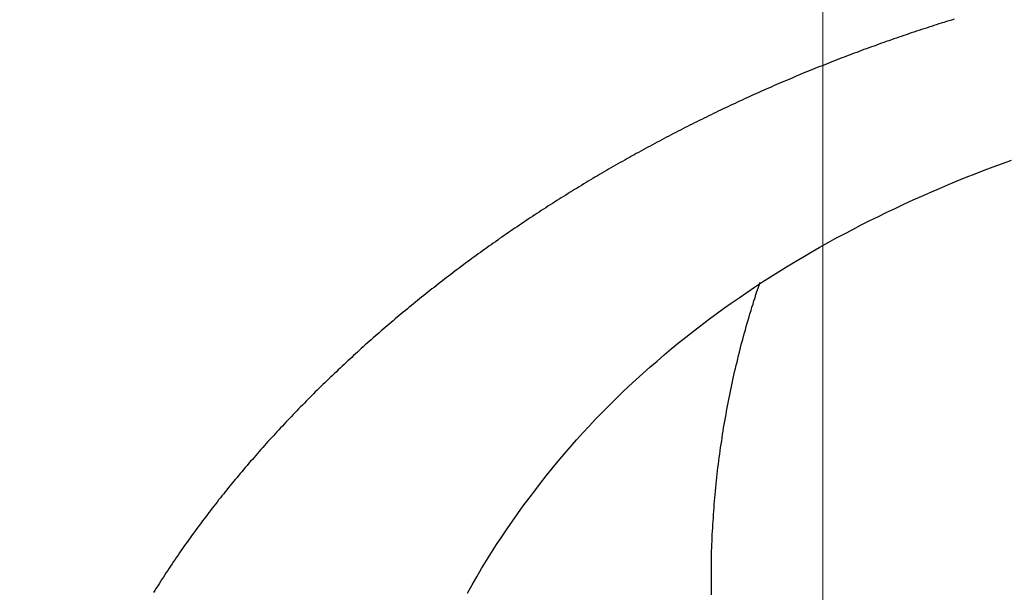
# Model space of a CAD drawing. Header units: millimetres. Extents: x -604189 to 881711, y -381903 to -7297.
# Tile 680 of 1056: x -572394 to -572350, y -161758 to -161732. Entities that reach past the tile are written whole.
import ezdxf

# ---------------------------------------------------------------- set-up
doc = ezdxf.new("R2010")
doc.units = ezdxf.units.MM
doc.header["$LTSCALE"] = 100
doc.linetypes.add('0.5_0.5', pattern=[1, 0.5, -0.5])
doc.linetypes.add('ACAD_ISO04W100', pattern=[30.5, 24, -3, 0.5, -3])
doc.layers.get('Defpoints').update_dxf_attribs({"color": 30})
doc.layers.add('OPIS', color=7, linetype='Continuous')
doc.layers.add('strop osie', color=80, linetype='ACAD_ISO04W100', lineweight=5)
doc.styles.get("Standard").update_dxf_attribs({"font": 'romans.shx', "width": 0.5})
doc.dimstyles.new('1 50', dxfattribs={"dimtxt": 150, "dimasz": 80, "dimexe": 1, "dimexo": 1, "dimgap": 20, "dimtad": 1, "dimdec": 0, "dimlfac": 0.1, "dimtxsty": 'Standard', "dimblk": 'ARCHTICK', "dimcen": 200, "dimclrd": 2, "dimadec": 1, "dimazin": 0, "dimtfac": 1, "dimtdec": 0, "dimtmove": 0, "dimatfit": 3, "dimldrblk": 'ARCHTICK', "dimfxl": 120, "dimfxlon": 1, "dimtfill": 1, "dimarcsym": 0})

# ---------------------------------------------------------------- blocks, each defined once
blk = doc.blocks.new('_ArchTick')
at = {"layer": 'strop osie', "color": 0, "const_width": 0.15}
blk.add_lwpolyline([(-0.5, -0.5), (0.5, 0.5)], dxfattribs=at)
blk = doc.blocks.new('*D3294')
at = {"layer": 'Defpoints', "color": 0, "linetype": 'ByBlock', "lineweight": 5, "transparency": 16777216}
for p in [(-595783.126, -159420.303), (-593748.924, -159420.303), (-552118.935, -179940.303)]:
    blk.add_point(p, dxfattribs=at)
at = {"layer": 'OPIS', "color": 0, "linetype": 'Continuous', "lineweight": -2, "transparency": 16777216}
for p, q in [((-595723.126, -159420.303), (-595784.126, -159420.303)), ((-595723.126, -179940.303), (-595784.126, -179940.303))]:
    blk.add_line(p, q, dxfattribs=at)
at = {"layer": 'OPIS', "color": 2, "lineweight": -2, "transparency": 16777216}
blk.add_line((-595783.126, -179940.303), (-595783.126, -159420.303), dxfattribs=at)
at = {"layer": 'OPIS', "color": 2, "linetype": 'ByBlock', "lineweight": -2, "transparency": 16777216, "xscale": 80, "yscale": 80, "zscale": 80}
for p, rotation in [((-595783.126, -159420.303), 90), ((-595783.126, -179940.303), 270)]:
    blk.add_blockref('_ArchTick', p, dxfattribs=dict(at, rotation=rotation))
at = {"layer": 'OPIS', "color": 0, "linetype": 'ByBlock', "lineweight": 13, "transparency": 16777216, "insert": (-595878.126, -169680.303), "char_height": 150, "attachment_point": 5, "rotation": 90, "bg_fill": 3, "box_fill_scale": 1.1, "bg_fill_color": 256, "bg_fill_true_color": 13158600, "bg_fill_transparency": 0}
blk.add_mtext('2052', dxfattribs=at)

msp = doc.modelspace()

# ---------------------------------------------------------------- hatches: boundary and pattern name
at = {"layer": 'OPIS', "linetype": 'ByBlock', "lineweight": 9}
h = msp.add_hatch(dxfattribs=at)
h.set_pattern_fill('ANSI37', color=0, scale=120, angle=45)
h.set_pattern_definition([(90, (-306927.96, 32475.8), (-381, 0), []), (180, (-306927.96, 32475.8), (-6e-14, -381), [])])
h.paths.add_polyline_path([(-564958.914, -172987.785), (-564958.914, -172265.291), (-565588.914, -172265.291), (-565588.914, -172265.291), (-565628.914, -172265.291), (-565628.914, -172420.3), (-565928.914, -172420.3), (-565928.914, -172265.293), (-565968.914, -172265.293), (-566598.914, -172265.293), (-566598.914, -172987.791, -0.414214), (-566255.978, -173330.728, -0.414052), (-566598.725, -173673.665), (-564960.201, -173673.656, -0.413115), (-565301.851, -173330.722, -0.414214)])
h.paths.add_polyline_path([(-563317.853, -172270.285), (-563958.914, -172270.285), (-563958.914, -172270.285), (-563998.914, -172270.285), (-563998.914, -172420.3), (-564288.914, -172420.3), (-564288.914, -172265.291), (-564328.914, -172265.291), (-564958.914, -172265.291), (-564958.914, -172987.785, -0.414214), (-564615.978, -173330.722, -0.414052), (-564958.725, -173673.658), (-563319.869, -173673.659, -0.412493), (-563660.789, -173330.728, -0.414214), (-563317.853, -172987.791)])
h.paths.add_polyline_path([(-562443.921, -172420.3), (-562658.914, -172420.3), (-562658.914, -172270.285), (-562698.914, -172270.285), (-563317.853, -172270.285), (-563317.853, -172987.791, -0.414214), (-562974.916, -173330.728, -0.414052), (-563317.663, -173673.665), (-562443.921, -173685.504)])
h.paths.add_polyline_path([(-562030.397, -172946.835, -0.330214), (-561835.821, -172684.34, -0.155268), (-561986.974, -172216.948, -0.443866), (-562283.974, -172485.594), (-562283.974, -172198.948), (-562289.824, -172198.948), (-562289.824, -172161.148), (-562318.924, -172161.148), (-562318.924, -172420.3), (-562443.921, -172420.3), (-562443.921, -173690.906), (-562060.928, -173690.694), (-562060.928, -173828.803), (-561442.163, -173828.803), (-561440.598, -173828.041), (-561440.598, -173828.803), (-560917.614, -173828.803), (-560910.306, -172420.3), (-561118.924, -172420.3), (-561118.924, -172161.148), (-561141.424, -172161.148), (-561141.424, -172207.948), (-561147.274, -172207.948), (-561147.274, -173026.498, -0.106281), (-561482.373, -172966.064, -0.965528)])
h.paths.add_polyline_path([(-569358.914, -172147.298), (-569368.914, -172147.298), (-569368.914, -172152.298), (-569358.914, -172420.3)], flags=16)
h.paths.add_polyline_path([(-569434.414, -172167.566), (-569436.684, -172167.037, -0.348623), (-569444.414, -172157.298, -0.414214), (-569434.414, -172147.298), (-569432.914, -172147.298), (-569432.914, -172137.298), (-569412.914, -172137.298), (-569412.914, -172095.298), (-569358.914, -172095.298), (-569358.914, -172147.298), (-569368.914, -172152.298)], flags=16)
h.paths.add_polyline_path([(-569444.414, -172157.298, -1), (-569424.414, -172157.298, -0.414214), (-569434.414, -172167.298), (-569434.414, -172167.566), (-569432.144, -172167.037, -0.482996)], flags=16)
h.paths.add_polyline_path([(-570317.764, -172888.159, -1), (-569769.066, -172888.159, -1)], flags=16)
h.paths.add_polyline_path([(-566598.914, -172265.293), (-567228.914, -172265.293), (-567228.914, -172265.293), (-567268.914, -172265.293), (-567268.914, -172420.3), (-567568.914, -172420.3), (-567568.914, -172265.291), (-567608.914, -172265.291), (-568238.914, -172265.291), (-568238.914, -172987.788, -0.414214), (-567895.978, -173330.725, -1), (-568581.851, -173330.725, -0.414214), (-568238.914, -172987.788), (-568238.914, -172265.291), (-568868.914, -172265.291), (-568868.914, -172265.291), (-568908.914, -172265.291), (-568908.914, -172420.3), (-569233.914, -172420.3), (-569233.913, -173827.215), (-569188.929, -173827.19), (-569188.929, -173694.629), (-566598.725, -173673.665, -0.414375), (-566941.851, -173330.728, -0.414214), (-566598.914, -172987.791)])
h.paths.add_polyline_path([(-572120.786, -158265.615), (-571320.791, -158262.947), (-571633.005, -158577.251, -0.297068), (-571469.456, -158828.231, -0.419695), (-571748.929, -159102.533), (-571748.929, -159611.059), (-571275.713, -159611.059), (-571214.429, -159611.059), (-571192.429, -159611.059), (-571148.429, -159611.059), (-571148.429, -159601.059), (-571085.429, -159601.059), (-570335.942, -159605.109), (-570335.942, -159420.303), (-569233.921, -159420.303), (-569233.921, -158097.444), (-574223.921, -158097.444), (-574223.921, -159420.303), (-573158.929, -159420.303), (-573158.929, -159611.059), (-573086.929, -159611.059), (-572477.429, -159612.072), (-572477.429, -159611.059), (-572455.429, -159611.059), (-572411.429, -159611.059), (-572411.429, -159601.059), (-572348.429, -159601.059), (-571748.929, -159603.45), (-571748.929, -159102.533, -0.408754), (-572018.154, -158828.231, -0.334215), (-571819.787, -158564.613)])
h.paths.add_polyline_path([(-571515.036, -159592.366), (-571515.339, -159252.667), (-571963.115, -159253.066), (-571962.812, -159592.766)], flags=24)
h.paths.add_polyline_path([(-571705.061, -158166.881), (-571705.061, -157654.119), (-571945.061, -157654.119), (-571945.061, -158166.881)], flags=9)
h.paths.add_polyline_path([(-563090.358, -172828.22), (-563090.667, -172481.849), (-563538.443, -172482.249), (-563538.134, -172828.62)], flags=9)
h.paths.add_polyline_path([(-561529.777, -172649.99), (-561530.086, -172303.619), (-561977.862, -172304.018), (-561977.553, -172650.389)], flags=25)
h.paths.add_polyline_path([(-561455.962, -173757.531), (-561455.962, -174270.293), (-561215.962, -174270.293), (-561215.962, -173757.531)], flags=9)
h.paths.add_polyline_path([(-569817.151, -172584.642), (-569817.454, -172244.943), (-570265.23, -172245.342), (-570264.927, -172585.042)], flags=24)
h.paths.add_polyline_path([(-570193.415, -172731.493), (-570193.415, -173044.826), (-569893.415, -173044.826), (-569893.415, -172731.493)], flags=8)
h.paths.add_polyline_path([(-570746.563, -173757.531), (-570746.563, -174270.293), (-570506.563, -174270.293), (-570506.563, -173757.531)], flags=9)
h.paths.add_polyline_path([(-570778.783, -172791.689), (-570246.64, -172791.689), (-570246.64, -172566.689), (-570778.783, -172566.689)], flags=24)
h.paths.add_polyline_path([(-572214.965, -173241.751), (-569885.679, -173241.751), (-569885.679, -172973.894), (-572214.965, -172973.894)], flags=24)
edge = h.paths.add_edge_path()
edge.add_line((-569358.914, -172220.297), (-569358.914, -171970.3))
edge.add_line((-569358.914, -171970.3), (-572181.901, -171970.3))
edge.add_line((-572181.901, -171970.3), (-572181.901, -172095.298))
edge.add_line((-572181.901, -172095.298), (-572109.901, -172095.298))
edge.add_line((-572109.901, -172095.298), (-572048.617, -172095.298))
edge.add_line((-572048.617, -172095.298), (-571561.686, -172095.298))
edge.add_line((-571561.686, -172095.298), (-571500.401, -172095.298))
edge.add_line((-571500.401, -172095.298), (-571478.401, -172095.298))
edge.add_line((-571478.401, -172095.298), (-571456.401, -172095.298))
edge.add_line((-571456.401, -172095.298), (-571395.117, -172095.298))
edge.add_line((-571395.117, -172095.298), (-570908.199, -172095.298))
edge.add_line((-570908.199, -172095.298), (-570846.914, -172095.298))
edge.add_line((-570846.914, -172095.298), (-570774.914, -172095.298))
edge.add_line((-570774.914, -172095.298), (-570728.914, -172095.298))
edge.add_line((-570728.914, -172095.298), (-570728.914, -172085.298))
edge.add_line((-570728.914, -172085.298), (-570665.914, -172085.298))
edge.add_line((-570665.914, -172085.298), (-569465.914, -172095.298))
edge.add_line((-569465.914, -172095.298), (-570268.581, -172095.298))
edge.add_line((-570268.581, -172095.298), (-570268.581, -172119.798))
edge.add_line((-570268.581, -172119.798), (-570197.581, -172119.798))
edge.add_line((-570197.581, -172119.798), (-569593.199, -172119.798))
edge.add_line((-569593.199, -172119.798), (-569516.914, -172119.798))
edge.add_line((-569516.914, -172119.798), (-569516.914, -172139.798))
edge.add_line((-569516.914, -172139.798), (-569593.199, -172139.798))
edge.add_line((-569593.199, -172139.798), (-570228.914, -172139.798))
edge.add_line((-570228.914, -172139.798), (-570268.581, -172139.798))
edge.add_line((-570268.581, -172139.798), (-570268.581, -172147.298))
edge.add_line((-570268.581, -172147.298), (-570288.581, -172147.298))
edge.add_line((-570288.581, -172147.298), (-570367.581, -172147.298))
edge.add_arc((-570667.414, -172157.298), 300, -95.73917, 1.91021, ccw=False)
edge.add_line((-570697.414, -172455.794), (-570697.414, -172167.566))
edge.add_line((-570697.414, -172167.566), (-570772.914, -172149.967))
edge.add_line((-570772.914, -172149.967), (-570772.914, -172147.298))
edge.add_line((-570772.914, -172147.298), (-570846.914, -172147.298))
edge.add_line((-570846.914, -172147.298), (-570908.199, -172147.298))
edge.add_line((-570908.199, -172147.298), (-571395.117, -172147.298))
edge.add_line((-571395.117, -172147.298), (-571456.401, -172147.298))
edge.add_line((-571456.401, -172147.298), (-571478.401, -172147.298))
edge.add_line((-571478.401, -172147.298), (-571500.401, -172147.298))
edge.add_line((-571500.401, -172147.298), (-571561.686, -172147.298))
edge.add_line((-571561.686, -172147.298), (-572048.617, -172147.298))
edge.add_line((-572048.617, -172147.298), (-572109.901, -172147.298))
edge.add_line((-572109.901, -172147.298), (-572181.901, -172147.298))
edge.add_line((-572181.901, -172147.298), (-572181.901, -172420.3))
edge.add_line((-572181.901, -172420.3), (-572288.93, -172420.3))
edge.add_line((-572288.93, -172420.3), (-572288.929, -173828.901))
edge.add_line((-572288.929, -173828.901), (-569233.913, -173827.215))
edge.add_line((-569233.913, -173827.215), (-569233.914, -172220.297))
edge.add_line((-569233.914, -172220.297), (-569358.914, -172220.297))
at = {"layer": 'OPIS', "linetype": 'ByBlock', "lineweight": 15}
h = msp.add_hatch(dxfattribs=at)
h.set_pattern_fill('ANSI37', color=0, scale=80, angle=45)
h.set_pattern_definition([(90, (-306927.96, 32475.8), (-254, 0), []), (180, (-306927.96, 32475.8), (-3e-14, -254), [])])
h.paths.add_polyline_path([(-559745.616, -168470.303), (-559845.616, -168470.303), (-559845.616, -168410.303), (-559745.616, -168410.303), (-559745.616, -168350.303), (-560845.616, -168350.303), (-560845.616, -168410.303), (-560745.616, -168410.303), (-560745.616, -168470.303, 0.267949), (-560295.616, -169249.726), (-560295.616, -169481.184, -0.414214), (-559952.679, -169824.121, -1), (-560638.553, -169824.121, -0.414214), (-560295.616, -169481.184), (-560295.616, -169249.726, -0.267949), (-560745.616, -168470.303), (-560845.616, -168470.303), (-560845.616, -168350.303), (-561118.924, -168350.303), (-561118.924, -172095.291), (-559553.922, -172095.29), (-559553.924, -168350.303), (-559745.616, -168350.303)])
h.paths.add_polyline_path([(-560989.238, -171970.288), (-560989.238, -171369.43), (-560514.238, -171369.43, -0.414232), (-560506.238, -171377.43), (-560506.238, -171961.436, -0.403374), (-560513.94, -171969.43), (-560989.238, -171969.43), (-560998.924, -171970.288)], flags=16)
h.paths.add_polyline_path([(-560569.238, -171447.43), (-560569.238, -171891.43, -0.414209), (-560619.237, -171941.43), (-560824.236, -171941.432, -0.414225), (-560874.238, -171891.432), (-560874.238, -171447.432, -0.414209), (-560824.238, -171397.432), (-560619.238, -171397.43, -0.414216)], flags=0)
h.paths.add_polyline_path([(-560754.738, -171692.272), (-560768.264, -171689.534), (-560778.52, -171674.091), (-560777.58, -171669.433), (-560791.338, -171669.433), (-560788.513, -171683.421), (-560780.618, -171695.311), (-560768.728, -171703.206), (-560754.738, -171706.031)], flags=0)
h.paths.add_polyline_path([(-560926.538, -171669.432), (-560944.038, -171669.432), (-560944.038, -171669.432), (-560938.912, -171681.806), (-560926.538, -171686.932)], flags=0)
h.paths.add_polyline_path([(-559553.926, -164304.92), (-559553.926, -164080.303), (-560998.924, -164080.303), (-560998.924, -164130.303), (-561051.758, -164130.303), (-561051.758, -164230.303), (-561112.409, -164230.303), (-561118.259, -165128.236), (-561111.758, -165130.303), (-561051.758, -165130.303), (-561051.758, -165230.303), (-560998.924, -165230.303), (-560998.924, -165930.303), (-560968.924, -165930.303), (-559691.758, -165930.303), (-559691.758, -166884.924, -0.259771), (-560368.468, -166480.303), (-560576.781, -166480.303, -0.694758), (-561118.924, -166682.141), (-561118.924, -167150.303), (-559553.924, -167150.303), (-559553.925, -165742.585, -0.501722), (-560517.887, -165023.753, -0.501722)])
h.paths.add_polyline_path([(-561051.758, -166930.303), (-561051.758, -167030.303), (-561111.758, -167030.303), (-561111.758, -166930.303)], flags=16)
h.paths.add_polyline_path([(-559553.926, -164304.92, 0.501722), (-560517.887, -165023.753, 0.501722), (-559553.925, -165742.585)], flags=17)
h.paths.add_polyline_path([(-559017.887, -165023.753, 0.331805), (-559553.926, -164304.92), (-559553.925, -165742.585, 0.331804)], flags=17)
h.paths.add_polyline_path([(-558393.92, -165930.303), (-559553.925, -165930.303), (-559553.924, -167030.303), (-558393.92, -167030.303)])
edge = h.paths.add_edge_path(flags=16)
edge.add_ellipse((-558869.257, -166529.058), major_axis=(0, 174.945), ratio=0.835608, start_angle=0, end_angle=180, ccw=False)
edge.add_line((-558869.023, -166354.089), (-558868.837, -166354.113))
edge.add_line((-558868.837, -166354.113), (-558551.758, -166354.113))
edge.add_ellipse((-558534.042, -166361.126), major_axis=(0, 22.068), ratio=0.905257, start_angle=0, end_angle=83.7318, ccw=False)
edge.add_line((-558534.042, -166339.058), (-558415.442, -166339.058))
edge.add_line((-558415.442, -166339.058), (-558415.442, -166719.058))
edge.add_line((-558415.442, -166719.058), (-558534.042, -166719.058))
edge.add_ellipse((-558534.042, -166696.99), major_axis=(0, 22.068), ratio=0.905257, start_angle=108.5291, end_angle=180, ccw=False)
edge.add_line((-558552.984, -166704.003), (-558869.257, -166704.003))
edge = h.paths.add_edge_path(flags=16)
edge.add_ellipse((-558655.149, -165473.071), major_axis=(119.577, 0), ratio=0.9754616, start_angle=134.53493, end_angle=225.46507, ccw=False)
edge.add_ellipse((-558571.362, -165553.094), major_axis=(-236.828, 0), ratio=0.9754616, start_angle=293.07706, end_angle=315.06459, ccw=False)
edge.add_ellipse((-558581.121, -165519.064), major_axis=(-200.962, 0), ratio=0.9754616, start_angle=268.86913, end_angle=294.41602, ccw=False)
edge.add_line((-558577.155, -165323.071), (-558434.725, -165323.071))
edge.add_line((-558434.725, -165323.071), (-558434.725, -165623.07))
edge.add_line((-558434.725, -165623.07), (-558577.155, -165623.07))
edge.add_ellipse((-558581.121, -165427.077), major_axis=(200.962, 0), ratio=0.9754616, start_angle=245.58398, end_angle=271.13087, ccw=False)
edge.add_ellipse((-558571.362, -165393.047), major_axis=(-236.828, 0), ratio=0.9754616, start_angle=404.93541, end_angle=426.92294, ccw=False)
h.paths.add_polyline_path([(-559691.758, -166075.303), (-560476.988, -166075.303, 0.131652), (-560368.468, -166480.303), (-559691.758, -166480.303)], flags=17)
h.paths.add_polyline_path([(-560476.988, -166075.303), (-559691.758, -166075.303), (-559691.758, -165930.303), (-560991.758, -165930.303), (-561051.758, -165930.303), (-561051.758, -166030.303), (-561118.924, -166030.303), (-561118.924, -166278.466, -0.694758), (-560576.781, -166480.303), (-560368.468, -166480.303, -0.131652)], flags=17)
h.paths.add_polyline_path([(-571773.92, -161590.543), (-574108.188, -161590.543), (-574098.917, -166615.286), (-571773.92, -166615.284)])
h.paths.add_polyline_path([(-559933.216, -164919.201), (-558639.203, -164919.201), (-558639.203, -164793.34), (-559933.216, -164793.34)], flags=25)
h.paths.add_polyline_path([(-560038.72, -166687.588), (-559732.99, -166687.588), (-559732.99, -166284.59), (-560038.72, -166284.59)], flags=25)
h.paths.add_polyline_path([(-559928.871, -165007.1), (-559413.75, -165007.1), (-559413.75, -164907.76), (-559928.871, -164907.76)], flags=9)
h.paths.add_polyline_path([(-559933.216, -164919.201), (-558639.203, -164919.201), (-558639.203, -164793.34), (-559933.216, -164793.34)], flags=25)
h.paths.add_polyline_path([(-560330.859, -165014.578), (-559994.182, -165014.578), (-559994.182, -164899.195), (-560330.859, -164899.195)], flags=24)
h.paths.add_polyline_path([(-560290.204, -164902.837), (-560108.354, -164902.837), (-560108.354, -164804.807), (-560290.204, -164804.807)], flags=24)
h.paths.add_polyline_path([(-560498.866, -166997.342), (-559983.744, -166997.342), (-559983.744, -166898.002), (-560498.866, -166898.002)], flags=24)
h.paths.add_polyline_path([(-560498.79, -166887.342), (-559655.724, -166887.342), (-559655.724, -166788.002), (-560498.79, -166788.002)], flags=24)
h.paths.add_polyline_path([(-560900.853, -167004.82), (-560564.177, -167004.82), (-560564.177, -166889.437), (-560900.853, -166889.437)], flags=24)
h.paths.add_polyline_path([(-560860.199, -166893.079), (-560678.349, -166893.079), (-560678.349, -166795.049), (-560860.199, -166795.049)], flags=24)
h.paths.add_polyline_path([(-560525.168, -170610.564), (-560010.047, -170610.564), (-560010.047, -170511.224), (-560525.168, -170511.224)], flags=24)
h.paths.add_polyline_path([(-560529.513, -170522.665), (-559444.307, -170522.665), (-559444.307, -170396.804), (-560529.513, -170396.804)], flags=9)
h.paths.add_polyline_path([(-560927.156, -170618.042), (-560590.479, -170618.042), (-560590.479, -170502.659), (-560927.156, -170502.659)], flags=24)
h.paths.add_polyline_path([(-560886.501, -170506.301), (-560704.651, -170506.301), (-560704.651, -170408.271), (-560886.501, -170408.271)], flags=24)
h.paths.add_polyline_path([(-560065.3, -168940.358), (-560065.3, -168600.658), (-560513.076, -168600.658), (-560513.076, -168940.358)], flags=24)
h.paths.add_polyline_path([(-559111.526, -164087.386), (-558760.99, -164087.386), (-558760.815, -164093.192), (-558760.644, -164098.997), (-558760.476, -164104.803), (-558760.311, -164110.608), (-558760.15, -164116.414), (-558759.991, -164122.22), (-558759.835, -164128.025), (-558759.683, -164133.831), (-558759.534, -164139.637), (-558759.387, -164145.443), (-558759.244, -164151.25), (-558759.104, -164157.056), (-558758.967, -164162.862), (-558758.833, -164168.669), (-558758.702, -164174.475), (-558758.575, -164180.282), (-558758.45, -164186.088), (-558758.328, -164191.895), (-558758.21, -164197.701), (-558758.094, -164203.508), (-558757.982, -164209.315), (-558757.872, -164215.122), (-558757.766, -164220.929), (-558757.663, -164226.736), (-558757.563, -164232.543), (-558757.465, -164238.35), (-558757.371, -164244.157), (-558757.28, -164249.965), (-558757.192, -164255.772), (-558757.107, -164261.579), (-558757.025, -164267.387), (-558756.946, -164273.194), (-558756.87, -164279.001), (-558756.797, -164284.809), (-558756.728, -164290.616), (-558756.661, -164296.424), (-558756.598, -164302.232), (-558756.538, -164308.039), (-558756.482, -164313.847), (-558756.428, -164319.654), (-558756.378, -164325.462), (-558756.332, -164331.27), (-558756.288, -164337.078), (-558756.248, -164342.885), (-558756.212, -164348.693), (-558756.178, -164354.501), (-558756.147, -164360.309), (-558756.118, -164366.117), (-558756.091, -164371.925), (-558756.066, -164377.733), (-558756.042, -164383.541), (-558756.02, -164389.348), (-558756.004, -164395.156), (-558755.999, -164400.964), (-558756.007, -164406.772), (-558756.031, -164412.58), (-558756.073, -164418.388), (-558756.132, -164424.195), (-558756.21, -164430.003), (-558756.308, -164435.81), (-558756.425, -164441.617), (-558756.562, -164447.423), (-558756.72, -164453.229), (-558756.898, -164459.034), (-558757.098, -164464.838), (-558757.32, -164470.642), (-558757.565, -164476.445), (-558757.837, -164482.247), (-558758.138, -164488.047), (-558758.47, -164493.845), (-558758.837, -164499.642), (-558759.241, -164505.435), (-558759.684, -164511.226), (-558760.175, -164517.014), (-558760.725, -164522.795), (-558761.35, -164528.569), (-558762.06, -164534.333), (-558762.874, -164540.084), (-558763.809, -164545.816), (-558764.883, -164551.524), (-558766.116, -164557.201), (-558767.538, -164562.832), (-558769.177, -164568.402), (-558771.062, -164573.894), (-558773.233, -164579.28), (-558775.735, -164584.521), (-558778.61, -164589.566), (-558781.897, -164594.354), (-558785.628, -164598.798), (-558789.808, -164602.827), (-558794.374, -164606.413), (-558799.255, -164609.556), (-558804.382, -164612.284), (-558809.694, -164614.629), (-558815.143, -164616.63), (-558820.694, -164618.326), (-558826.325, -164619.753), (-558832.011, -164620.95), (-558837.732, -164621.95), (-558843.479, -164622.786), (-558849.244, -164623.49), (-558855.021, -164624.092), (-558860.805, -164624.612), (-558866.595, -164625.056), (-558872.391, -164625.431), (-558878.19, -164625.744), (-558883.993, -164625.999), (-558889.798, -164626.204), (-558895.604, -164626.363), (-558901.411, -164626.484), (-558907.218, -164626.57), (-558913.026, -164626.629), (-558918.834, -164626.664), (-558924.642, -164626.683), (-558930.45, -164626.69), (-558936.258, -164626.691), (-558941.521, -164626.69), (-558946.785, -164626.685), (-558952.048, -164626.672), (-558957.312, -164626.645), (-558962.575, -164626.602), (-558967.838, -164626.537), (-558973.1, -164626.447), (-558978.362, -164626.327), (-558983.623, -164626.174), (-558988.883, -164625.983), (-558994.142, -164625.75), (-558999.398, -164625.47), (-559004.651, -164625.141), (-559009.9, -164624.756), (-559015.145, -164624.311), (-559020.383, -164623.802), (-559025.614, -164623.22), (-559030.834, -164622.543), (-559036.037, -164621.747), (-559041.216, -164620.812), (-559046.364, -164619.713), (-559051.466, -164618.424), (-559056.508, -164616.915), (-559061.47, -164615.16), (-559066.326, -164613.131), (-559071.043, -164610.799), (-559075.583, -164608.137), (-559079.894, -164605.121), (-559083.925, -164601.738), (-559087.622, -164597.995), (-559090.945, -164593.918), (-559093.905, -164589.566), (-559096.527, -164585.003), (-559098.839, -164580.275), (-559100.873, -164575.422), (-559102.662, -164570.472), (-559104.238, -164565.45), (-559105.625, -164560.373), (-559106.843, -164555.253), (-559107.915, -164550.1), (-559108.86, -164544.923), (-559109.695, -164539.726), (-559110.431, -164534.514), (-559111.082, -164529.291), (-559111.66, -164524.059), (-559112.176, -164518.821), (-559112.639, -164513.578), (-559113.058, -164508.331), (-559113.442, -164503.082), (-559113.794, -164497.83), (-559114.116, -164492.577), (-559114.412, -164487.322), (-559114.682, -164482.065), (-559114.93, -164476.808), (-559115.157, -164471.549), (-559115.363, -164466.29), (-559115.551, -164461.03), (-559115.72, -164455.769), (-559115.872, -164450.508), (-559116.007, -164445.246), (-559116.125, -164439.984), (-559116.227, -164434.721), (-559116.313, -164429.459), (-559116.383, -164424.196), (-559116.438, -164418.933), (-559116.477, -164413.669), (-559116.503, -164408.406), (-559116.515, -164403.142), (-559116.515, -164397.879), (-559116.505, -164392.616), (-559116.488, -164387.352), (-559116.467, -164382.089), (-559116.445, -164376.825), (-559116.422, -164371.562), (-559116.398, -164366.299), (-559116.372, -164361.035), (-559116.344, -164355.772), (-559116.314, -164350.508), (-559116.282, -164345.245), (-559116.247, -164339.982), (-559116.21, -164334.718), (-559116.169, -164329.455), (-559116.126, -164324.192), (-559116.08, -164318.929), (-559116.032, -164313.665), (-559115.98, -164308.402), (-559115.926, -164303.139), (-559115.87, -164297.876), (-559115.811, -164292.613), (-559115.749, -164287.35), (-559115.684, -164282.087), (-559115.617, -164276.824), (-559115.547, -164271.561), (-559115.475, -164266.298), (-559115.4, -164261.035), (-559115.323, -164255.772), (-559115.244, -164250.509), (-559115.161, -164245.246), (-559115.077, -164239.984), (-559114.99, -164234.721), (-559114.9, -164229.458), (-559114.808, -164224.196), (-559114.713, -164218.933), (-559114.616, -164213.67), (-559114.517, -164208.408), (-559114.415, -164203.145), (-559114.31, -164197.883), (-559114.203, -164192.621), (-559114.093, -164187.358), (-559113.981, -164182.096), (-559113.866, -164176.834), (-559113.749, -164171.572), (-559113.629, -164166.31), (-559113.506, -164161.048), (-559113.382, -164155.786), (-559113.254, -164150.524), (-559113.124, -164145.262), (-559112.991, -164140), (-559112.856, -164134.739), (-559112.719, -164129.477), (-559112.578, -164124.215), (-559112.436, -164118.954), (-559112.29, -164113.692), (-559112.142, -164108.431), (-559111.992, -164103.17), (-559111.839, -164097.908), (-559111.684, -164092.647)])
edge = h.paths.add_edge_path()
edge.add_line((-558393.92, -164080.303), (-559553.926, -164080.303))
edge.add_line((-559553.926, -164080.303), (-559553.926, -164304.92))
edge.add_arc((-559767.887, -165023.753), 750, 0, 73.424314, ccw=False)
edge.add_arc((-559767.887, -165023.753), 750, -73.424255, 0, ccw=False)
edge.add_line((-559553.925, -165742.585), (-559553.925, -165830.303))
edge.add_line((-559553.925, -165830.303), (-558393.92, -165830.303))
edge.add_line((-558393.92, -165830.303), (-558393.92, -164080.303))

# ---------------------------------------------------------------- next in the draw order: dimensions: what is measured, and where the dimension line sits
at = {"layer": 'OPIS', "color": 0, "linetype": 'ByBlock', "lineweight": 13}
dim = msp.add_linear_dim(base=(-595783.126, -159420.303), p1=(-552118.935, -179940.303), p2=(-593748.924, -159420.303), angle=90, dimstyle='1 50', override={"dimtmove": 1, "dimfxl": 60, "dimarcsym": 1}, dxfattribs=at)
dim.commit()
dim.dimension.update_dxf_attribs({"geometry": '*D3294', "text_midpoint": (-595878.126, -169680.303)})

# ---------------------------------------------------------------- next in the draw order: hatches: boundary and pattern name
at = {"layer": 'OPIS', "linetype": '0.5_0.5', "lineweight": 13}
h = msp.add_hatch(dxfattribs=at)
h.set_pattern_fill('ANSI37', color=0, scale=130)
h.set_pattern_definition([(45, (-597218.54, 256668.8), (-291.85832, 291.85832), []), (135, (-597218.54, 256668.8), (-291.85832, -291.85832), [])])
edge = h.paths.add_edge_path(flags=16)
edge.add_line((-570958.916, -168985.281), (-571058.916, -168985.281))
edge.add_line((-571058.916, -168985.281), (-572598.916, -168985.281))
edge.add_line((-572598.916, -168985.281), (-572598.915, -170470.3))
edge.add_line((-572598.915, -170470.3), (-570825.763, -170470.3))
edge.add_arc((-570508.916, -170339.099), 342.937, 180, 202.49364, ccw=False)
edge.add_arc((-570508.916, -170339.099), 342.937, 90, 180, ccw=False)
edge.add_line((-570508.916, -169996.163), (-570508.916, -169764.704))
edge.add_arc((-570058.916, -168985.281), 900, 180, 240, ccw=False)
edge = h.paths.add_edge_path(flags=17)
edge.add_line((-569358.915, -170085.281), (-569358.916, -168985.281))
edge.add_line((-569358.916, -168985.281), (-569358.917, -168985.281))
edge.add_line((-569358.917, -168985.281), (-569958.916, -168985.281))
edge.add_line((-569958.916, -168985.281), (-570058.916, -168985.281))
edge.add_line((-570058.916, -168985.281), (-570058.916, -168925.281))
edge.add_line((-570058.916, -168925.281), (-569958.916, -168925.281))
edge.add_line((-569958.916, -168925.281), (-569958.916, -168865.281))
edge.add_line((-569958.916, -168865.281), (-569358.916, -168865.281))
edge.add_line((-569358.916, -168865.281), (-569358.917, -166865.281))
edge.add_line((-569358.917, -166865.281), (-574098.917, -166865.286))
edge.add_line((-574098.917, -166865.286), (-574098.914, -171970.3))
edge.add_line((-574098.914, -171970.3), (-572608.913, -171970.3))
edge.add_line((-572608.913, -171970.3), (-571504.913, -170590.3))
edge.add_line((-571504.913, -170590.3), (-572718.915, -170590.3))
edge.add_line((-572718.915, -170590.3), (-572718.916, -168865.281))
edge.add_line((-572718.916, -168865.281), (-571058.916, -168865.281))
edge.add_line((-571058.916, -168865.281), (-571058.916, -168925.281))
edge.add_line((-571058.916, -168925.281), (-570958.916, -168925.281))
edge.add_line((-570958.916, -168925.281), (-570958.916, -168985.281))
edge.add_arc((-570058.916, -168985.281), 900, 180, 240)
edge.add_line((-570508.916, -169764.704), (-570508.916, -169996.163))
edge.add_arc((-570508.916, -170339.099), 342.937, 0, 90, ccw=False)
edge.add_arc((-570508.916, -170339.099), 342.937, 208.97989, 360, ccw=False)
edge.add_line((-570808.913, -170505.253), (-570808.913, -171171.086))
edge.add_arc((-570808.913, -171220.3), 49.214, 0, 90, ccw=False)
edge.add_arc((-570808.913, -171220.3), 49.214, 270, 360, ccw=False)
edge.add_line((-570808.913, -171269.514), (-570808.913, -171970.3))
edge.add_line((-570808.913, -171970.3), (-569358.914, -171970.3))
edge.add_line((-569358.914, -171970.3), (-569358.915, -170085.281))
h.paths.add_polyline_path([(-561118.924, -159870.303), (-590334.655, -159870.303), (-590334.655, -161470.303), (-562318.924, -161470.303), (-562318.924, -172095.292), (-561118.924, -172095.291), (-561118.924, -168350.303), (-552073.919, -168350.303), (-552073.92, -167150.303), (-561118.924, -167150.303)])
h.paths.add_polyline_path([(-572856.927, -169813.68), (-569451.07, -169813.68), (-569451.07, -169408.68), (-572856.927, -169408.68)], flags=16)

# ---------------------------------------------------------------- next in the draw order: linework, layer by layer
at = {"color": 0}
for points in [[(-572351.806, -161732.19, 0), (-572351.926, -161732.225, 0), (-572352.036, -161732.261, 0), (-572352.156, -161732.297, 0), (-572352.266, -161732.333, 0), (-572352.386, -161732.369, 0), (-572352.496, -161732.405, 0), (-572352.616, -161732.442, 0), (-572352.726, -161732.478, 0), (-572352.836, -161732.515, 0), (-572352.956, -161732.552, 0), (-572353.066, -161732.589, 0), (-572353.186, -161732.627, 0), (-572353.296, -161732.664, 0), (-572353.416, -161732.702, 0), (-572353.526, -161732.74, 0), (-572353.646, -161732.778, 0), (-572353.756, -161732.816, 0), (-572353.866, -161732.854, 0), (-572353.986, -161732.893, 0), (-572354.096, -161732.932, 0), (-572354.216, -161732.971, 0), (-572354.326, -161733.01, 0), (-572354.436, -161733.049, 0), (-572354.556, -161733.088, 0), (-572354.666, -161733.128, 0), (-572354.776, -161733.168, 0), (-572354.896, -161733.208, 0), (-572355.006, -161733.248, 0), (-572355.116, -161733.288, 0), (-572355.236, -161733.329, 0), (-572355.346, -161733.369, 0), (-572355.456, -161733.41, 0), (-572355.576, -161733.451, 0), (-572355.686, -161733.493, 0), (-572355.796, -161733.534, 0), (-572355.916, -161733.575, 0), (-572356.026, -161733.617, 0), (-572356.136, -161733.659, 0), (-572356.246, -161733.701, 0), (-572356.366, -161733.743, 0), (-572356.476, -161733.786, 0), (-572356.586, -161733.828, 0), (-572356.706, -161733.871, 0), (-572356.816, -161733.914, 0), (-572356.926, -161733.957, 0), (-572357.036, -161734.001, 0), (-572357.146, -161734.044, 0), (-572357.266, -161734.088, 0), (-572357.376, -161734.132, 0), (-572357.486, -161734.176, 0), (-572357.596, -161734.22, 0), (-572357.706, -161734.264, 0), (-572357.826, -161734.309, 0), (-572357.936, -161734.353, 0), (-572358.046, -161734.398, 0), (-572358.156, -161734.443, 0), (-572358.266, -161734.488, 0), (-572358.376, -161734.534, 0), (-572358.496, -161734.579, 0), (-572358.606, -161734.625, 0), (-572358.716, -161734.671, 0), (-572358.826, -161734.717, 0), (-572358.936, -161734.763, 0), (-572359.046, -161734.81, 0), (-572359.156, -161734.857, 0), (-572359.266, -161734.903, 0), (-572359.376, -161734.95, 0), (-572359.496, -161734.998, 0), (-572359.606, -161735.045, 0), (-572359.716, -161735.092, 0), (-572359.826, -161735.14, 0), (-572359.936, -161735.188, 0), (-572360.046, -161735.236, 0), (-572360.156, -161735.284, 0), (-572360.266, -161735.333, 0), (-572360.376, -161735.381, 0), (-572360.486, -161735.43, 0), (-572360.596, -161735.479, 0), (-572360.706, -161735.528, 0), (-572360.816, -161735.577, 0), (-572360.926, -161735.627, 0), (-572361.036, -161735.676, 0), (-572361.146, -161735.726, 0), (-572361.256, -161735.776, 0), (-572361.366, -161735.826, 0), (-572361.476, -161735.876, 0), (-572361.586, -161735.927, 0), (-572361.686, -161735.978, 0), (-572361.796, -161736.028, 0), (-572361.906, -161736.079, 0), (-572362.016, -161736.131, 0), (-572362.126, -161736.182, 0), (-572362.236, -161736.234, 0), (-572362.346, -161736.285, 0), (-572362.456, -161736.337, 0), (-572362.566, -161736.389, 0), (-572362.666, -161736.442, 0), (-572362.776, -161736.494, 0), (-572362.886, -161736.547, 0), (-572362.996, -161736.599, 0), (-572363.106, -161736.652, 0), (-572363.206, -161736.705, 0), (-572363.316, -161736.759, 0), (-572363.426, -161736.812, 0), (-572363.536, -161736.866, 0), (-572363.646, -161736.92, 0), (-572363.746, -161736.974, 0), (-572363.856, -161737.028, 0), (-572363.966, -161737.082, 0), (-572364.076, -161737.137, 0), (-572364.176, -161737.192, 0), (-572364.286, -161737.246, 0), (-572364.396, -161737.301, 0), (-572364.496, -161737.357, 0), (-572364.606, -161737.412, 0), (-572364.716, -161737.468, 0), (-572364.816, -161737.524, 0), (-572364.926, -161737.579, 0), (-572365.036, -161737.636, 0), (-572365.136, -161737.692, 0), (-572365.246, -161737.748, 0), (-572365.356, -161737.805, 0), (-572365.456, -161737.862, 0), (-572365.566, -161737.919, 0), (-572365.666, -161737.976, 0), (-572365.776, -161738.033, 0), (-572365.886, -161738.091, 0), (-572365.986, -161738.149, 0), (-572366.096, -161738.206, 0), (-572366.196, -161738.265, 0), (-572366.306, -161738.323, 0), (-572366.406, -161738.381, 0), (-572366.516, -161738.44, 0), (-572366.616, -161738.498, 0), (-572366.726, -161738.557, 0), (-572366.826, -161738.616, 0), (-572366.936, -161738.676, 0), (-572367.036, -161738.735, 0), (-572367.146, -161738.795, 0), (-572367.246, -161738.855, 0), (-572367.356, -161738.915, 0), (-572367.456, -161738.975, 0), (-572367.566, -161739.035, 0), (-572367.666, -161739.096, 0), (-572367.766, -161739.156, 0), (-572367.876, -161739.217, 0), (-572367.976, -161739.278, 0), (-572368.076, -161739.339, 0), (-572368.186, -161739.401, 0), (-572368.286, -161739.462, 0), (-572368.386, -161739.524, 0), (-572368.496, -161739.586, 0), (-572368.596, -161739.648, 0), (-572368.696, -161739.71, 0), (-572368.806, -161739.773, 0), (-572368.906, -161739.835, 0), (-572369.006, -161739.898, 0), (-572369.116, -161739.961, 0), (-572369.216, -161740.024, 0), (-572369.316, -161740.087, 0), (-572369.416, -161740.151, 0), (-572369.516, -161740.215, 0), (-572369.626, -161740.278, 0), (-572369.726, -161740.342, 0), (-572369.826, -161740.407, 0), (-572369.926, -161740.471, 0), (-572370.026, -161740.535, 0), (-572370.126, -161740.6, 0), (-572370.236, -161740.665, 0), (-572370.336, -161740.73, 0), (-572370.436, -161740.795, 0), (-572370.536, -161740.861, 0), (-572370.636, -161740.926, 0), (-572370.736, -161740.992, 0), (-572370.836, -161741.058, 0), (-572370.936, -161741.124, 0), (-572371.036, -161741.19, 0), (-572371.136, -161741.257, 0), (-572371.236, -161741.323, 0), (-572371.336, -161741.39, 0), (-572371.436, -161741.457, 0), (-572371.536, -161741.524, 0), (-572371.636, -161741.592, 0), (-572371.736, -161741.659, 0), (-572371.836, -161741.727, 0), (-572371.936, -161741.795, 0), (-572372.036, -161741.863, 0), (-572372.136, -161741.931, 0), (-572372.236, -161741.999, 0), (-572372.336, -161742.068, 0), (-572372.436, -161742.137, 0), (-572372.536, -161742.206, 0), (-572372.626, -161742.275, 0), (-572372.726, -161742.344, 0), (-572372.826, -161742.413, 0), (-572372.926, -161742.483, 0), (-572373.026, -161742.553, 0), (-572373.126, -161742.623, 0), (-572373.216, -161742.693, 0), (-572373.316, -161742.763, 0), (-572373.416, -161742.834, 0), (-572373.516, -161742.904, 0), (-572373.606, -161742.975, 0), (-572373.706, -161743.046, 0), (-572373.806, -161743.117, 0), (-572373.896, -161743.189, 0), (-572373.996, -161743.26, 0), (-572374.096, -161743.332, 0), (-572374.186, -161743.404, 0), (-572374.286, -161743.476, 0), (-572374.386, -161743.548, 0), (-572374.476, -161743.621, 0), (-572374.576, -161743.693, 0), (-572374.666, -161743.766, 0), (-572374.766, -161743.839, 0), (-572374.866, -161743.912, 0), (-572374.956, -161743.985, 0), (-572375.056, -161744.059, 0), (-572375.146, -161744.132, 0), (-572375.246, -161744.206, 0), (-572375.336, -161744.28, 0), (-572375.436, -161744.354, 0), (-572375.526, -161744.429, 0), (-572375.626, -161744.503, 0), (-572375.716, -161744.578, 0), (-572375.816, -161744.653, 0), (-572375.906, -161744.728, 0), (-572375.996, -161744.803, 0), (-572376.096, -161744.878, 0), (-572376.186, -161744.954, 0), (-572376.276, -161745.03, 0), (-572376.376, -161745.106, 0), (-572376.466, -161745.182, 0), (-572376.556, -161745.258, 0), (-572376.656, -161745.334, 0), (-572376.746, -161745.411, 0), (-572376.836, -161745.488, 0), (-572376.936, -161745.565, 0), (-572377.026, -161745.642, 0), (-572377.116, -161745.719, 0), (-572377.206, -161745.796, 0), (-572377.296, -161745.874, 0), (-572377.396, -161745.952, 0), (-572377.486, -161746.03, 0), (-572377.576, -161746.108, 0), (-572377.666, -161746.186, 0), (-572377.756, -161746.265, 0), (-572377.846, -161746.344, 0), (-572377.936, -161746.422, 0), (-572378.036, -161746.501, 0), (-572378.126, -161746.581, 0), (-572378.216, -161746.66, 0), (-572378.306, -161746.739, 0), (-572378.396, -161746.819, 0), (-572378.486, -161746.899, 0), (-572378.576, -161746.979, 0), (-572378.666, -161747.059, 0), (-572378.756, -161747.14, 0), (-572378.846, -161747.22, 0), (-572378.936, -161747.301, 0), (-572379.016, -161747.382, 0), (-572379.106, -161747.463, 0), (-572379.196, -161747.544, 0), (-572379.286, -161747.625, 0), (-572379.376, -161747.707, 0), (-572379.466, -161747.789, 0), (-572379.556, -161747.871, 0), (-572379.636, -161747.953, 0), (-572379.726, -161748.035, 0), (-572379.816, -161748.118, 0), (-572379.906, -161748.2, 0), (-572379.986, -161748.283, 0), (-572380.076, -161748.366, 0), (-572380.166, -161748.449, 0), (-572380.256, -161748.532, 0), (-572380.336, -161748.616, 0), (-572380.426, -161748.7, 0), (-572380.516, -161748.783, 0), (-572380.596, -161748.867, 0), (-572380.686, -161748.952, 0), (-572380.766, -161749.036, 0), (-572380.856, -161749.121, 0), (-572380.946, -161749.205, 0), (-572381.026, -161749.29, 0), (-572381.116, -161749.375, 0), (-572381.196, -161749.461, 0), (-572381.286, -161749.546, 0), (-572381.366, -161749.632, 0), (-572381.446, -161749.717, 0), (-572381.536, -161749.803, 0), (-572381.616, -161749.889, 0), (-572381.706, -161749.976, 0), (-572381.786, -161750.062, 0), (-572381.866, -161750.149, 0), (-572381.956, -161750.236, 0), (-572382.036, -161750.323, 0), (-572382.116, -161750.41, 0), (-572382.206, -161750.497, 0), (-572382.286, -161750.585, 0), (-572382.366, -161750.672, 0), (-572382.446, -161750.76, 0), (-572382.536, -161750.848, 0), (-572382.616, -161750.937, 0), (-572382.696, -161751.025, 0), (-572382.776, -161751.114, 0), (-572382.856, -161751.203, 0), (-572382.936, -161751.292, 0), (-572383.016, -161751.381, 0), (-572383.106, -161751.47, 0), (-572383.186, -161751.559, 0), (-572383.266, -161751.649, 0), (-572383.346, -161751.739, 0), (-572383.426, -161751.829, 0), (-572383.506, -161751.919, 0), (-572383.586, -161752.01, 0), (-572383.666, -161752.1, 0), (-572383.736, -161752.191, 0), (-572383.816, -161752.282, 0), (-572383.896, -161752.373, 0), (-572383.976, -161752.464, 0), (-572384.056, -161752.556, 0), (-572384.136, -161752.647, 0), (-572384.216, -161752.739, 0), (-572384.286, -161752.831, 0), (-572384.366, -161752.923, 0), (-572384.446, -161753.016, 0), (-572384.516, -161753.108, 0), (-572384.596, -161753.201, 0), (-572384.676, -161753.294, 0), (-572384.746, -161753.387, 0), (-572384.826, -161753.48, 0), (-572384.906, -161753.573, 0), (-572384.976, -161753.667, 0), (-572385.056, -161753.761, 0), (-572385.126, -161753.855, 0), (-572385.206, -161753.949, 0), (-572385.276, -161754.043, 0), (-572385.356, -161754.137, 0), (-572385.426, -161754.232, 0), (-572385.506, -161754.327, 0), (-572385.576, -161754.422, 0), (-572385.646, -161754.517, 0), (-572385.726, -161754.612, 0), (-572385.796, -161754.708, 0), (-572385.866, -161754.804, 0), (-572385.946, -161754.9, 0), (-572386.016, -161754.996, 0), (-572386.086, -161755.092, 0), (-572386.156, -161755.188, 0), (-572386.226, -161755.285, 0), (-572386.306, -161755.382, 0), (-572386.376, -161755.479, 0), (-572386.446, -161755.576, 0), (-572386.516, -161755.673, 0), (-572386.586, -161755.771, 0), (-572386.656, -161755.868, 0), (-572386.726, -161755.966, 0), (-572386.796, -161756.064, 0), (-572386.866, -161756.162, 0), (-572386.936, -161756.261, 0), (-572387.006, -161756.359, 0), (-572387.076, -161756.458, 0), (-572387.146, -161756.557, 0), (-572387.206, -161756.656, 0), (-572387.276, -161756.755, 0), (-572387.346, -161756.855, 0), (-572387.416, -161756.954, 0), (-572387.476, -161757.054, 0), (-572387.546, -161757.154, 0), (-572387.616, -161757.254, 0), (-572387.676, -161757.355, 0), (-572387.746, -161757.455, 0), (-572387.816, -161757.556, 0), (-572387.876, -161757.657, 0), (-572387.946, -161757.758, 0), (-572388.006, -161757.859, 0), (-572388.076, -161757.961, 0), (-572388.136, -161758.063, 0), (-572388.206, -161758.164, 0), (-572388.266, -161758.266, 0), (-572388.326, -161758.369, 0)], [(-572374.006, -161758.387, 0), (-572373.796, -161758.012, 0), (-572373.576, -161757.64, 0), (-572373.356, -161757.27, 0), (-572373.136, -161756.902, 0), (-572372.906, -161756.537, 0), (-572372.676, -161756.175, 0), (-572372.436, -161755.815, 0), (-572372.196, -161755.458, 0), (-572371.956, -161755.103, 0), (-572371.706, -161754.752, 0), (-572371.456, -161754.403, 0), (-572371.196, -161754.056, 0), (-572370.936, -161753.713, 0), (-572370.676, -161753.373, 0), (-572370.406, -161753.036, 0), (-572370.136, -161752.701, 0), (-572369.866, -161752.37, 0), (-572369.586, -161752.042, 0), (-572369.306, -161751.717, 0), (-572369.026, -161751.395, 0), (-572368.736, -161751.077, 0), (-572368.446, -161750.761, 0), (-572368.156, -161750.449, 0), (-572367.856, -161750.141, 0), (-572367.556, -161749.836, 0), (-572367.246, -161749.534, 0), (-572366.946, -161749.235, 0), (-572366.636, -161748.94, 0), (-572366.316, -161748.649, 0), (-572366.006, -161748.36, 0), (-572365.686, -161748.075, 0), (-572365.356, -161747.793, 0), (-572365.036, -161747.514, 0), (-572364.706, -161747.239, 0), (-572364.376, -161746.967, 0), (-572364.036, -161746.698, 0), (-572363.696, -161746.432, 0), (-572363.356, -161746.17, 0), (-572363.016, -161745.911, 0), (-572362.676, -161745.655, 0), (-572362.326, -161745.402, 0), (-572361.976, -161745.152, 0), (-572361.616, -161744.906, 0), (-572361.266, -161744.662, 0), (-572360.906, -161744.422, 0), (-572360.546, -161744.185, 0), (-572360.176, -161743.951, 0), (-572359.816, -161743.72, 0), (-572359.446, -161743.493, 0), (-572359.076, -161743.268, 0), (-572358.706, -161743.046, 0), (-572358.326, -161742.828, 0), (-572357.956, -161742.612, 0), (-572357.576, -161742.4, 0), (-572357.196, -161742.191, 0), (-572356.806, -161741.984, 0), (-572356.426, -161741.781, 0), (-572356.036, -161741.581, 0), (-572355.646, -161741.383, 0), (-572355.256, -161741.189, 0), (-572354.866, -161740.997, 0), (-572354.466, -161740.809, 0), (-572354.066, -161740.623, 0), (-572353.676, -161740.441, 0), (-572353.276, -161740.261, 0), (-572352.866, -161740.084, 0), (-572352.466, -161739.91, 0), (-572352.066, -161739.739, 0), (-572351.656, -161739.571, 0), (-572351.246, -161739.406, 0), (-572350.836, -161739.243, 0), (-572350.426, -161739.084, 0), (-572350.016, -161738.927, 0), (-572349.596, -161738.773, 0), (-572349.186, -161738.622, 0)], [(-572362.876, -161758.472, 0), (-572362.876, -161758.319, 0), (-572362.876, -161758.166, 0), (-572362.876, -161758.013, 0), (-572362.876, -161757.86, 0), (-572362.876, -161757.707, 0), (-572362.876, -161757.554, 0), (-572362.876, -161757.401, 0), (-572362.876, -161757.248, 0), (-572362.876, -161757.095, 0), (-572362.876, -161756.942, 0), (-572362.866, -161756.789, 0), (-572362.866, -161756.636, 0), (-572362.866, -161756.482, 0), (-572362.856, -161756.329, 0), (-572362.856, -161756.176, 0), (-572362.846, -161756.023, 0), (-572362.836, -161755.87, 0), (-572362.836, -161755.717, 0), (-572362.826, -161755.564, 0), (-572362.816, -161755.41, 0), (-572362.806, -161755.257, 0), (-572362.796, -161755.104, 0), (-572362.786, -161754.951, 0), (-572362.776, -161754.798, 0), (-572362.766, -161754.645, 0), (-572362.756, -161754.492, 0), (-572362.746, -161754.339, 0), (-572362.736, -161754.186, 0), (-572362.716, -161754.033, 0), (-572362.706, -161753.88, 0), (-572362.686, -161753.728, 0), (-572362.676, -161753.575, 0), (-572362.656, -161753.422, 0), (-572362.646, -161753.27, 0), (-572362.626, -161753.117, 0), (-572362.606, -161752.965, 0), (-572362.596, -161752.812, 0), (-572362.576, -161752.66, 0), (-572362.556, -161752.507, 0), (-572362.536, -161752.355, 0), (-572362.516, -161752.203, 0), (-572362.496, -161752.051, 0), (-572362.476, -161751.899, 0), (-572362.456, -161751.747, 0), (-572362.436, -161751.595, 0), (-572362.406, -161751.443, 0), (-572362.386, -161751.292, 0), (-572362.366, -161751.14, 0), (-572362.336, -161750.989, 0), (-572362.316, -161750.838, 0), (-572362.286, -161750.686, 0), (-572362.266, -161750.535, 0), (-572362.236, -161750.384, 0), (-572362.206, -161750.233, 0), (-572362.186, -161750.083, 0), (-572362.156, -161749.932, 0), (-572362.126, -161749.782, 0), (-572362.096, -161749.631, 0), (-572362.066, -161749.481, 0), (-572362.036, -161749.331, 0), (-572362.006, -161749.181, 0), (-572361.976, -161749.031, 0), (-572361.946, -161748.881, 0), (-572361.916, -161748.732, 0), (-572361.876, -161748.582, 0), (-572361.846, -161748.433, 0), (-572361.816, -161748.284, 0), (-572361.776, -161748.135, 0), (-572361.746, -161747.986, 0), (-572361.706, -161747.838, 0), (-572361.676, -161747.689, 0), (-572361.636, -161747.541, 0), (-572361.596, -161747.393, 0), (-572361.556, -161747.245, 0), (-572361.526, -161747.097, 0), (-572361.486, -161746.95, 0), (-572361.446, -161746.803, 0), (-572361.406, -161746.655, 0), (-572361.366, -161746.508, 0), (-572361.326, -161746.362, 0), (-572361.286, -161746.215, 0), (-572361.246, -161746.069, 0), (-572361.196, -161745.923, 0), (-572361.156, -161745.777, 0), (-572361.116, -161745.631, 0), (-572361.066, -161745.485, 0), (-572361.026, -161745.34, 0), (-572360.976, -161745.195, 0), (-572360.936, -161745.05, 0), (-572360.886, -161744.906, 0), (-572360.846, -161744.761, 0), (-572360.796, -161744.617, 0), (-572360.746, -161744.473, 0), (-572360.696, -161744.329, 0), (-572360.656, -161744.186, 0)]]:
    msp.add_polyline3d(points, dxfattribs=at)

doc.saveas('drawing.dxf')
